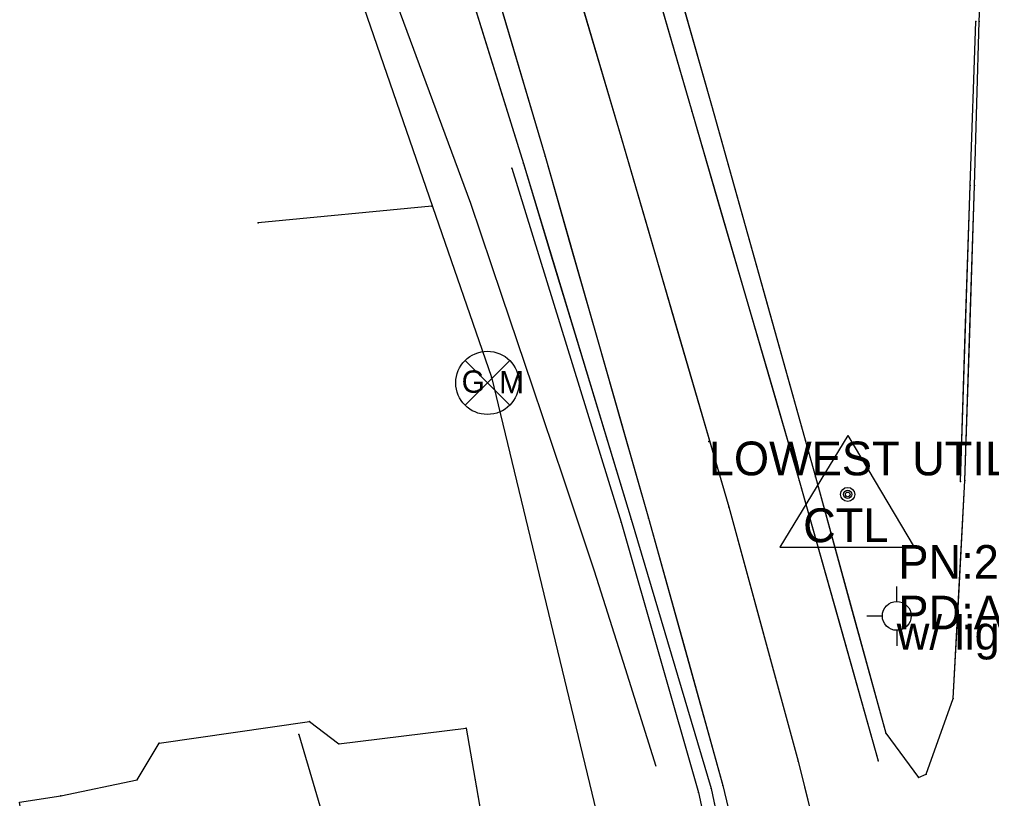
# Model space of a CAD drawing. Extents: x -99999 to 591807, y -99999 to 347168.
# Drawn here: x 591119.2 to 591263, y 321146.3 to 321261.7 of the extents above; entities that cross this region are included whole.
import ezdxf

# ---------------------------------------------------------------- set-up
doc = ezdxf.new("R2010")
doc.units = 0
for name, color, linetype in [('S_BREAKLINE', 7, 'Continuous'), ('S_DITCHLINE', 7, 'Continuous'), ('S_EDGE_PAVEMENT', 7, 'Continuous'), ('S_ELECTRIC_UTILITIES_ANNOT', 7, 'Continuous'), ('S_GAS_UTILITIES', 7, 'Continuous'), ('S_GRD_PT_SYM', 7, 'Continuous'), ('S_MSC_PT_SYM', 7, 'Continuous'), ('S_PARKING', 7, 'Continuous'), ('S_PAVEMENT_CROWN', 7, 'Continuous'), ('S_PRIMARY_CTL', 7, 'Continuous'), ('S_PRIMARY_CTL_ANNOT', 7, 'Continuous'), ('S_RDW_PT_SYM', 7, 'Continuous'), ('S_SHOULDER', 7, 'Continuous'), ('S_UTILITY_POLE', 7, 'Continuous'), ('S_UTILITY_POLE_ANNOT', 7, 'Continuous'), ('S_UTL_PT_SYM', 7, 'Continuous')]:
    doc.layers.add(name, color=color, linetype=linetype)

msp = doc.modelspace()

# ---------------------------------------------------------------- linework, layer by layer
at = {"layer": 'S_BREAKLINE'}
for points in [[(591192.04, 321239.64), (591208.24, 321187.21), (591219.66, 321147.19), (591228.47, 321106.48)], [(591160.55, 321155.8), (591171.66, 321118.1), (591176.33, 321072.73), (591189.45, 321020.88), (591195.15, 320990.01)]]:
    msp.add_lwpolyline(points, dxfattribs=at)
at = {"layer": 'S_DITCHLINE'}
msp.add_lwpolyline([(591213.42, 321151.08), (591208.87, 321165.52), (591204.31, 321179.97), (591199.73, 321193.58), (591195.14, 321207.19), (591190.56, 321220.8), (591185.97, 321234.4), (591179.37, 321252.29), (591172.76, 321270.19)], dxfattribs=at)
at = {"layer": 'S_EDGE_PAVEMENT'}
for points in [[(591157.82, 321374.56), (591172, 321326.2), (591184.5, 321283.67), (591196.97, 321241.41), (591212.28, 321187.83), (591223.28, 321148.22), (591233.12, 321106.87), (591242.97, 321050.29), (591247.28, 321006.15), (591248.49, 320958.25), (591248.17, 320914.3), (591247.12, 320868.72), (591245.56, 320824.19), (591244.17, 320785.58), (591242.25, 320742.56), (591240.73, 320705.61), (591238.92, 320663.7), (591237.27, 320623.33), (591235.85, 320588.31), (591234.3, 320543.12), (591232.69, 320503.41), (591231.22, 320460.43), (591229.56, 320424.54)], [(591259.64, 321340.46), (591255.51, 321347.85), (591246.89, 321355.02), (591238.01, 321357.44), (591224.74, 321358.13), (591207.92, 321355.49), (591200.85, 321351.88), (591196.33, 321345.36), (591195.15, 321335.33), (591196.31, 321328.31), (591207.11, 321287.94), (591218.68, 321248.06), (591234.59, 321193.4), (591246.26, 321151.89)], [(591259.64, 321340.46), (591255.51, 321347.85), (591246.89, 321355.02), (591238.01, 321357.44), (591224.74, 321358.13), (591207.92, 321355.49), (591200.85, 321351.88), (591196.33, 321345.36), (591195.15, 321335.33), (591196.31, 321328.31), (591201.71, 321308.12), (591207.11, 321287.94), (591212.9, 321268), (591218.68, 321248.06), (591222.66, 321234.4), (591226.64, 321220.73), (591230.62, 321207.07), (591234.59, 321193.4), (591240.43, 321172.64), (591246.26, 321151.89)], [(591164.91, 321350.38), (591168.45, 321338.29), (591172, 321326.2), (591178.25, 321304.93), (591184.5, 321283.67), (591190.73, 321262.54), (591196.97, 321241.41), (591200.79, 321228.01), (591204.62, 321214.62), (591208.45, 321201.22), (591212.28, 321187.83), (591217.78, 321168.02), (591223.28, 321148.22), (591228.2, 321127.55)], [(591257.37, 321161.13), (591259.09, 321193.4), (591260.51, 321237.06), (591261.18, 321261.33), (591261.46, 321267.18), (591261.84, 321302.12), (591260.63, 321336.71), (591259.84, 321340.33)], [(591257.37, 321161.13), (591258.23, 321177.27), (591259.09, 321193.4), (591259.8, 321215.23), (591260.51, 321237.06), (591261.18, 321261.33), (591261.46, 321267.18), (591261.65, 321284.65), (591261.84, 321302.12), (591261.23, 321319.42), (591260.63, 321336.71), (591259.84, 321340.33)]]:
    msp.add_lwpolyline(points, dxfattribs=at)
at = {"layer": 'S_GAS_UTILITIES'}
for p, q in [((591165.47, 321277.15), (591180.31, 321233.94)), ((591180.24, 321234), (591154.54, 321231.53)), ((591180.31, 321233.94), (591189.05, 321208.71)), ((591185.13, 321204.55), (591191.75, 321211.16)), ((591185.13, 321211.16), (591191.75, 321204.55)), ((591189.05, 321208.71), (591211.32, 321116.23))]:
    msp.add_line(p, q, dxfattribs=at)
msp.add_circle((591188.44, 321207.85), 4.68, dxfattribs=at)
at = {"layer": 'S_GRD_PT_SYM'}
for points in [[(591192.04, 321239.64), (591192.09, 321239.65), (591192.04, 321239.64), (591192.02, 321239.68), (591192.04, 321239.64), (591191.99, 321239.62), (591192.04, 321239.64), (591192.05, 321239.59)], [(591221.2, 321199.16), (591221.2, 321199.21), (591221.2, 321199.16), (591221.15, 321199.16), (591221.2, 321199.16), (591221.2, 321199.11), (591221.2, 321199.16), (591221.25, 321199.16)], [(591208.24, 321187.21), (591208.28, 321187.22), (591208.24, 321187.21), (591208.22, 321187.25), (591208.24, 321187.21), (591208.19, 321187.19), (591208.24, 321187.21), (591208.25, 321187.16)], [(591160.55, 321155.8), (591160.6, 321155.81), (591160.55, 321155.8), (591160.53, 321155.84), (591160.55, 321155.8), (591160.5, 321155.78), (591160.55, 321155.8), (591160.56, 321155.75)], [(591219.66, 321147.19), (591219.71, 321147.2), (591219.66, 321147.19), (591219.65, 321147.24), (591219.66, 321147.19), (591219.62, 321147.18), (591219.66, 321147.19), (591219.68, 321147.15)]]:
    msp.add_lwpolyline(points, close=True, dxfattribs=at)
at = {"layer": 'S_MSC_PT_SYM'}
for points in [[(591162.1, 321157.71), (591162.13, 321157.75), (591162.1, 321157.71), (591162.06, 321157.74), (591162.1, 321157.71), (591162.07, 321157.67), (591162.1, 321157.71), (591162.14, 321157.68)], [(591185.3, 321156.75), (591185.35, 321156.76), (591185.3, 321156.75), (591185.29, 321156.8), (591185.3, 321156.75), (591185.25, 321156.75), (591185.3, 321156.75), (591185.31, 321156.7)], [(591139.87, 321154.5), (591139.86, 321154.55), (591139.87, 321154.5), (591139.82, 321154.49), (591139.87, 321154.5), (591139.88, 321154.45), (591139.87, 321154.5), (591139.92, 321154.5)], [(591166.45, 321154.42), (591166.44, 321154.47), (591166.45, 321154.42), (591166.4, 321154.42), (591166.45, 321154.42), (591166.45, 321154.37), (591166.45, 321154.42), (591166.5, 321154.43)], [(591136.62, 321149.1), (591136.58, 321149.13), (591136.62, 321149.1), (591136.6, 321149.06), (591136.62, 321149.1), (591136.66, 321149.08), (591136.62, 321149.1), (591136.65, 321149.15)], [(591125.32, 321146.72), (591125.31, 321146.77), (591125.32, 321146.72), (591125.27, 321146.71), (591125.32, 321146.72), (591125.33, 321146.67), (591125.32, 321146.72), (591125.37, 321146.73)]]:
    msp.add_lwpolyline(points, close=True, dxfattribs=at)
at = {"layer": 'S_PARKING'}
for points in [[(591131.67, 320998.58), (591143.63, 321000.45), (591135.96, 321046.04), (591133.63, 321060.29), (591132.71, 321065.49), (591131.18, 321075.28), (591130.18, 321079.93), (591121.82, 321129.74), (591119.2, 321145.77), (591125.32, 321146.72), (591136.62, 321149.1), (591139.87, 321154.5), (591162.1, 321157.71), (591166.45, 321154.42), (591185.3, 321156.75), (591191.5, 321120.83), (591199.23, 321076.38), (591207.73, 321024.41), (591213.93, 320990.06)], [(591119.2, 321145.77), (591125.32, 321146.72), (591136.62, 321149.1), (591139.87, 321154.5), (591162.1, 321157.71), (591166.45, 321154.42), (591185.3, 321156.75), (591188.4, 321138.79)]]:
    msp.add_lwpolyline(points, dxfattribs=at)
at = {"layer": 'S_PAVEMENT_CROWN'}
for points in [[(591169.39, 321376.17), (591182.7, 321330.3), (591196.05, 321285.51), (591208.23, 321244.2), (591224.14, 321189.5), (591234.43, 321151.84), (591245.74, 321106.05), (591255.46, 321050.58), (591259.1, 321006.38), (591260.26, 320958.14), (591259.83, 320913.41), (591258.41, 320868.94), (591257.04, 320823.07), (591255.42, 320785.26), (591253.78, 320741.8), (591252.12, 320704.89), (591250.29, 320661.39), (591248.85, 320623.22), (591247.41, 320587.8), (591245.84, 320543.65), (591243.65, 320502.38), (591242.31, 320460.16), (591240.8, 320424.4)], [(591176.05, 321353.23), (591182.7, 321330.3), (591189.38, 321307.9), (591196.05, 321285.51), (591202.14, 321264.86), (591208.23, 321244.2), (591212.21, 321230.53), (591216.19, 321216.85), (591220.16, 321203.18), (591224.14, 321189.5), (591229.28, 321170.67), (591234.43, 321151.84), (591240.09, 321128.94)]]:
    msp.add_lwpolyline(points, dxfattribs=at)
at = {"layer": 'S_PRIMARY_CTL'}
for p, q in [((591241.75, 321200.04), (591231.71, 321183.53)), ((591241.75, 321200.04), (591251.57, 321183.53)), ((591231.71, 321183.53), (591251.57, 321183.53))]:
    msp.add_line(p, q, dxfattribs=at)
for radius in [1.04, 0.609, 0.344]:
    msp.add_circle((591241.75, 321191.34), radius, dxfattribs=at)
at = {"layer": 'S_RDW_PT_SYM'}
for points in [[(591260.71, 321261.33), (591260.66, 321261.33), (591260.71, 321261.33), (591260.71, 321261.28), (591260.71, 321261.33), (591260.76, 321261.33), (591260.71, 321261.33), (591260.71, 321261.38)], [(591261.18, 321261.33), (591261.13, 321261.34), (591261.18, 321261.33), (591261.18, 321261.28), (591261.18, 321261.33), (591261.23, 321261.33), (591261.18, 321261.33), (591261.18, 321261.38)], [(591221.61, 321248.95), (591221.66, 321248.97), (591221.61, 321248.95), (591221.6, 321249), (591221.61, 321248.95), (591221.56, 321248.94), (591221.61, 321248.95), (591221.63, 321248.91)], [(591218.68, 321248.06), (591218.73, 321248.08), (591218.68, 321248.06), (591218.67, 321248.11), (591218.68, 321248.06), (591218.64, 321248.05), (591218.68, 321248.06), (591218.7, 321248.01)], [(591208.23, 321244.2), (591208.28, 321244.22), (591208.23, 321244.2), (591208.22, 321244.25), (591208.23, 321244.2), (591208.19, 321244.19), (591208.23, 321244.2), (591208.25, 321244.16)], [(591196.97, 321241.41), (591197.01, 321241.42), (591196.97, 321241.41), (591196.95, 321241.46), (591196.97, 321241.41), (591196.92, 321241.4), (591196.97, 321241.41), (591196.98, 321241.36)], [(591193.77, 321240.34), (591193.82, 321240.35), (591193.77, 321240.34), (591193.75, 321240.39), (591193.77, 321240.34), (591193.72, 321240.32), (591193.77, 321240.34), (591193.78, 321240.29)], [(591259.87, 321237.06), (591259.82, 321237.06), (591259.87, 321237.06), (591259.86, 321237.01), (591259.87, 321237.06), (591259.92, 321237.06), (591259.87, 321237.06), (591259.87, 321237.11)], [(591260.51, 321237.06), (591260.46, 321237.06), (591260.51, 321237.06), (591260.51, 321237.01), (591260.51, 321237.06), (591260.56, 321237.06), (591260.51, 321237.06), (591260.51, 321237.11)], [(591236.98, 321193.96), (591237.03, 321193.97), (591236.98, 321193.96), (591236.97, 321194.01), (591236.98, 321193.96), (591236.94, 321193.94), (591236.98, 321193.96), (591237, 321193.91)], [(591234.59, 321193.4), (591234.64, 321193.41), (591234.59, 321193.4), (591234.58, 321193.45), (591234.59, 321193.4), (591234.55, 321193.39), (591234.59, 321193.4), (591234.61, 321193.35)], [(591258.44, 321193.25), (591258.39, 321193.26), (591258.44, 321193.25), (591258.44, 321193.2), (591258.44, 321193.25), (591258.49, 321193.25), (591258.44, 321193.25), (591258.44, 321193.3)], [(591259.09, 321193.4), (591259.04, 321193.4), (591259.09, 321193.4), (591259.09, 321193.35), (591259.09, 321193.4), (591259.14, 321193.4), (591259.09, 321193.4), (591259.09, 321193.45)], [(591224.14, 321189.5), (591224.19, 321189.51), (591224.14, 321189.5), (591224.12, 321189.55), (591224.14, 321189.5), (591224.09, 321189.49), (591224.14, 321189.5), (591224.15, 321189.45)], [(591212.28, 321187.83), (591212.33, 321187.84), (591212.28, 321187.83), (591212.27, 321187.87), (591212.28, 321187.83), (591212.23, 321187.81), (591212.28, 321187.83), (591212.3, 321187.78)], [(591209.7, 321187.67), (591209.74, 321187.68), (591209.7, 321187.67), (591209.68, 321187.71), (591209.7, 321187.67), (591209.65, 321187.65), (591209.7, 321187.67), (591209.71, 321187.62)], [(591257.37, 321161.13), (591257.32, 321161.13), (591257.37, 321161.13), (591257.36, 321161.08), (591257.37, 321161.13), (591257.42, 321161.13), (591257.37, 321161.13), (591257.37, 321161.18)], [(591257.37, 321161.13), (591257.32, 321161.15), (591257.37, 321161.13), (591257.35, 321161.08), (591257.37, 321161.13), (591257.41, 321161.11), (591257.37, 321161.13), (591257.38, 321161.18)], [(591247.39, 321155.97), (591247.43, 321156), (591247.39, 321155.97), (591247.36, 321156.01), (591247.39, 321155.97), (591247.35, 321155.94), (591247.39, 321155.97), (591247.42, 321155.93)], [(591234.43, 321151.84), (591234.48, 321151.85), (591234.43, 321151.84), (591234.42, 321151.88), (591234.43, 321151.84), (591234.38, 321151.82), (591234.43, 321151.84), (591234.44, 321151.79)], [(591246.26, 321151.89), (591246.31, 321151.9), (591246.26, 321151.89), (591246.25, 321151.94), (591246.26, 321151.89), (591246.22, 321151.87), (591246.26, 321151.89), (591246.28, 321151.84)], [(591252.23, 321149.41), (591252.21, 321149.46), (591252.23, 321149.41), (591252.18, 321149.39), (591252.23, 321149.41), (591252.25, 321149.37), (591252.23, 321149.41), (591252.28, 321149.43)], [(591253.38, 321149.9), (591253.36, 321149.94), (591253.38, 321149.9), (591253.33, 321149.88), (591253.38, 321149.9), (591253.4, 321149.85), (591253.38, 321149.9), (591253.43, 321149.92)], [(591253.38, 321149.9), (591253.33, 321149.91), (591253.38, 321149.9), (591253.36, 321149.85), (591253.38, 321149.9), (591253.43, 321149.88), (591253.38, 321149.9), (591253.4, 321149.94)], [(591221.53, 321147.79), (591221.58, 321147.8), (591221.53, 321147.79), (591221.52, 321147.84), (591221.53, 321147.79), (591221.48, 321147.78), (591221.53, 321147.79), (591221.54, 321147.74)], [(591223.28, 321148.22), (591223.33, 321148.23), (591223.28, 321148.22), (591223.27, 321148.27), (591223.28, 321148.22), (591223.24, 321148.21), (591223.28, 321148.22), (591223.3, 321148.17)]]:
    msp.add_lwpolyline(points, close=True, dxfattribs=at)
at = {"layer": 'S_SHOULDER'}
for points in [[(591254.95, 321347.64), (591246.76, 321354.22), (591237.63, 321356.55), (591224.97, 321356.55), (591208.06, 321354.61), (591201.56, 321351.34), (591196.73, 321344.8), (591196.61, 321335.98), (591198.75, 321328.38), (591210.31, 321288.6), (591221.61, 321248.95), (591236.98, 321193.96), (591247.39, 321155.97), (591252.23, 321149.41), (591253.38, 321149.9)], [(591254.95, 321347.64), (591246.76, 321354.22), (591237.63, 321356.55), (591224.97, 321356.55), (591208.06, 321354.61), (591201.56, 321351.34), (591196.73, 321344.8), (591196.61, 321335.98), (591198.75, 321328.38), (591204.53, 321308.49), (591210.31, 321288.6), (591215.96, 321268.78), (591221.61, 321248.95), (591225.46, 321235.2), (591229.3, 321221.46), (591233.14, 321207.71), (591236.98, 321193.96), (591242.19, 321174.96), (591247.39, 321155.97), (591252.23, 321149.41), (591253.38, 321149.9)], [(591183.29, 321274.13), (591193.77, 321240.34), (591209.7, 321187.67), (591221.53, 321147.79), (591230.23, 321106.7), (591238.07, 321049.57), (591240.63, 321006.4)], [(591183.29, 321274.13), (591188.53, 321257.23), (591193.77, 321240.34), (591197.75, 321227.17), (591201.73, 321214), (591205.71, 321200.83), (591209.7, 321187.67), (591215.61, 321167.73), (591221.53, 321147.79), (591225.88, 321127.24), (591230.23, 321106.7), (591232.19, 321092.42), (591234.15, 321078.13), (591236.11, 321063.85), (591238.07, 321049.57), (591239.35, 321027.98), (591240.63, 321006.4)], [(591258.44, 321193.25), (591259.87, 321237.06), (591260.71, 321261.33)], [(591258.44, 321193.25), (591259.15, 321215.16), (591259.87, 321237.06), (591260.71, 321261.33)], [(591253.38, 321149.9), (591257.37, 321161.13)], [(591253.38, 321149.9), (591257.37, 321161.13)]]:
    msp.add_lwpolyline(points, dxfattribs=at)
at = {"layer": 'S_UTILITY_POLE'}
for p, q in [((591249.01, 321175.46), (591249.01, 321177.7)), ((591246.91, 321173.32), (591244.59, 321173.32)), ((591249.08, 321168.91), (591249.08, 321171.23))]:
    msp.add_line(p, q, dxfattribs=at)
msp.add_circle((591249.01, 321173.35), 2.13, dxfattribs=at)
at = {"layer": 'S_UTL_PT_SYM'}
for points in [[(591180.24, 321234), (591180.24, 321234.05), (591180.24, 321234), (591180.19, 321234), (591180.24, 321234), (591180.24, 321233.95), (591180.24, 321234), (591180.29, 321234)], [(591180.31, 321233.94), (591180.31, 321233.99), (591180.31, 321233.94), (591180.26, 321233.94), (591180.31, 321233.94), (591180.31, 321233.89), (591180.31, 321233.94), (591180.36, 321233.94)], [(591154.54, 321231.53), (591154.54, 321231.58), (591154.54, 321231.53), (591154.49, 321231.53), (591154.54, 321231.53), (591154.54, 321231.48), (591154.54, 321231.53), (591154.59, 321231.53)], [(591189.05, 321208.71), (591189.05, 321208.76), (591189.05, 321208.71), (591189, 321208.71), (591189.05, 321208.71), (591189.05, 321208.66), (591189.05, 321208.71), (591189.1, 321208.71)], [(591221.2, 321199.16), (591221.2, 321199.21), (591221.2, 321199.16), (591221.15, 321199.16), (591221.2, 321199.16), (591221.2, 321199.11), (591221.2, 321199.16), (591221.25, 321199.16)]]:
    msp.add_lwpolyline(points, dxfattribs=at)

# ---------------------------------------------------------------- texts
at = {"layer": 'S_ELECTRIC_UTILITIES_ANNOT'}
msp.add_text('LOWEST UTILITY LINE', height=5, dxfattribs=at).set_placement((591221.2, 321194.16))
at = {"layer": 'S_GAS_UTILITIES'}
for s, p in [('G', (591184.63, 321206.39)), ('M', (591190.19, 321206.29))]:
    msp.add_text(s, height=3.3, rotation=360, dxfattribs=at).set_placement(p)
at = {"layer": 'S_PRIMARY_CTL'}
msp.add_text('CTL', height=5, rotation=360, dxfattribs=at).set_placement((591235.16, 321184.27))
at = {"layer": 'S_PRIMARY_CTL_ANNOT'}
for s, p in [('PN:2', (591249.25, 321178.84)), ('PD:ARDOT STD. MON. STAMPED PN:2', (591249.25, 321171.34))]:
    msp.add_text(s, height=5, dxfattribs=at).set_placement(p)
at = {"layer": 'S_UTILITY_POLE_ANNOT'}
msp.add_text('w/ light arm and transformer', height=5, dxfattribs=at).set_placement((591249.01, 321168.35))

doc.saveas('drawing.dxf')
